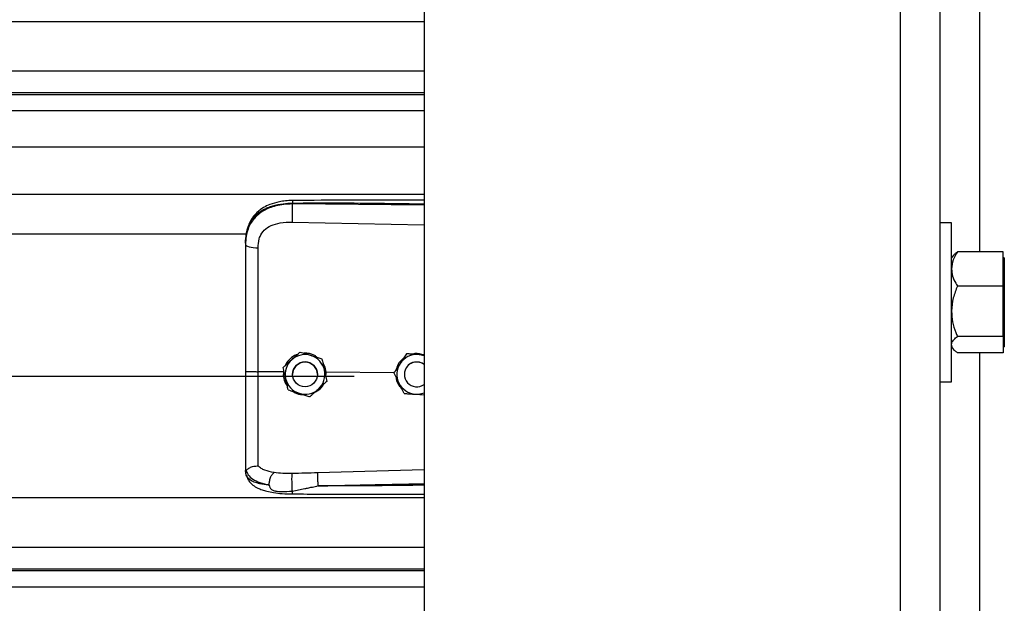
# Model space of a CAD drawing. Header units: inches. Extents: x 170 to 284, y 215 to 248.
# Tile 709 of 1056: x 231.021 to 231.446, y 221.51 to 221.761. Entities that reach past the tile are written whole.
import ezdxf

# ---------------------------------------------------------------- set-up
doc = ezdxf.new("R2010")
doc.units = ezdxf.units.IN
doc.header["$LTSCALE"] = 0.25
doc.header["$MEASUREMENT"] = 0
doc.layers.add('RH FRONT OF HOOD', color=7, linetype='Continuous')

msp = doc.modelspace()

# ---------------------------------------------------------------- linework, layer by layer
at = {"layer": 'RH FRONT OF HOOD'}
for p, q in [((231.401380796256, 224.3701573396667), (231.401380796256, 220.1328032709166)), ((231.418501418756, 224.3701573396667), (231.418501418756, 220.1328032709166)), ((231.1959333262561, 224.3332527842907), (231.195933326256, 220.1328032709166)), ((231.435622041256, 221.7893300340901), (231.435622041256, 221.6612049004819)), ((227.163613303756, 221.760648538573), (231.195933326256, 221.760648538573)), ((227.163613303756, 221.7392695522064), (231.195933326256, 221.7392695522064)), ((231.195933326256, 221.7297842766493), (227.163613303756, 221.7297842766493)), ((227.163613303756, 221.7291449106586), (231.195933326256, 221.7291449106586)), ((227.163613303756, 221.7221267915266), (231.195933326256, 221.7221267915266)), ((227.163613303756, 221.7064427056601), (231.195933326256, 221.7064427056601)), ((227.163613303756, 221.6860547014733), (231.195933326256, 221.6860547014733)), ((231.1390860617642, 221.6818430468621), (231.1390860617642, 221.6822544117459)), ((231.195933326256, 221.6813063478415), (231.1390860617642, 221.6818430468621)), ((231.1389900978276, 221.6740542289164), (231.195933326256, 221.6728446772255)), ((231.423569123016, 221.6736592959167), (231.418501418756, 221.6736592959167)), ((231.423569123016, 221.6394180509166), (231.423569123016, 221.6736592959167)), ((227.2401614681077, 221.6689790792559), (231.119382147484, 221.6689790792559)), ((231.118890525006, 221.6649198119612), (231.118890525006, 221.66443149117)), ((231.4244645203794, 221.6597176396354), (231.423569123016, 221.6586787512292)), ((231.445791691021, 221.6612049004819), (231.426137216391, 221.6612049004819)), ((231.445791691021, 221.6538233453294), (231.445791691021, 221.6612049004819)), ((231.446339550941, 221.6586787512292), (231.445791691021, 221.6586787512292)), ((231.446339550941, 221.6586787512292), (231.446339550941, 221.6211430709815)), ((231.445791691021, 221.6464417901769), (231.445791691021, 221.6538233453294)), ((231.445791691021, 221.6464417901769), (231.426137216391, 221.6464417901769)), ((231.445791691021, 221.6355483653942), (231.445791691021, 221.6464417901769)), ((231.423569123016, 221.6051768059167), (231.423569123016, 221.6394180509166)), ((231.445791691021, 221.6246549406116), (231.445791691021, 221.6355483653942)), ((231.445791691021, 221.6246549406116), (231.426137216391, 221.6246549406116)), ((231.445791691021, 221.6246549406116), (231.445791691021, 221.6211430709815)), ((231.142461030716, 221.6179878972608), (231.142461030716, 221.6179862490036)), ((231.1884045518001, 221.6171914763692), (231.1884045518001, 221.6171931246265)), ((231.1894534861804, 221.6171252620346), (231.1884045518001, 221.6171931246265)), ((231.423569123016, 221.6201573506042), (231.4244645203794, 221.6191184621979)), ((231.445791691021, 221.6176312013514), (231.426137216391, 221.6176312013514)), ((231.435622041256, 221.6176312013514), (231.435622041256, 221.4897689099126)), ((231.445791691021, 221.6211430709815), (231.445791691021, 221.6176312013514)), ((231.445791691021, 221.6201573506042), (231.446339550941, 221.6201573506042)), ((231.446339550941, 221.6211430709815), (231.446339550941, 221.6201573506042)), ((231.1518791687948, 221.6149872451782), (231.1518791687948, 221.6149855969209)), ((231.1352617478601, 221.6093966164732), (231.1243481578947, 221.6095010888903)), ((231.1351533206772, 221.6113318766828), (231.1351533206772, 221.6113302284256)), ((231.1352617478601, 221.6093966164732), (231.1352639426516, 221.6093964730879)), ((231.1536994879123, 221.6092200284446), (231.1531514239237, 221.6091660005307)), ((231.1536023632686, 221.607102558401), (231.1536994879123, 221.6092200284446)), ((231.1536994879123, 221.6092200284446), (231.153701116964, 221.6092201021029)), ((231.1829331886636, 221.6089402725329), (231.153701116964, 221.6092201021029)), ((231.1829192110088, 221.6089685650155), (231.1829192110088, 221.6089702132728)), ((227.193781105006, 221.6075866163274), (231.165765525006, 221.6075866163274)), ((231.1392212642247, 221.6083293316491), (231.1392212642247, 221.6083285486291)), ((231.1499216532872, 221.6083285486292), (231.1499216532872, 221.6083293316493)), ((231.1539895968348, 221.6053305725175), (231.1539895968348, 221.6053289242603)), ((231.1874329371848, 221.6083293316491), (231.1874329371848, 221.6083285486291)), ((231.418501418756, 221.6051768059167), (231.423569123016, 221.6051768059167)), ((231.1922297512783, 221.5997869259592), (231.195933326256, 221.5995471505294)), ((231.118890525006, 221.5673784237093), (231.118890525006, 221.5668496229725)), ((231.1192302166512, 221.5648644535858), (231.118890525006, 221.5668496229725)), ((231.195933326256, 221.5671729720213), (231.1499976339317, 221.5658411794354)), ((227.163613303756, 221.555201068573), (231.195933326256, 221.555201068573)), ((227.163613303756, 221.5338220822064), (231.195933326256, 221.5338220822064)), ((231.195933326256, 221.5243368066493), (227.163613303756, 221.5243368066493)), ((227.163613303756, 221.5236974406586), (231.195933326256, 221.5236974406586)), ((227.163613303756, 221.5166793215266), (231.195933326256, 221.5166793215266))]:
    msp.add_line(p, q, dxfattribs=at)
at = {"layer": 'RH FRONT OF HOOD', "flags": 128}
msp.add_lwpolyline([(231.118890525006, 221.66443149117), (231.1189944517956, 221.6641357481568), (231.1193024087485, 221.6638508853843), (231.119803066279, 221.6635873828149), (231.1204780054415, 221.6633549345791), (231.121302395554, 221.6631620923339), (231.1222459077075, 221.6630159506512), (231.1232738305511, 221.6629218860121), (231.124348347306, 221.6628833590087)], dxfattribs=at)
at = {"layer": 'RH FRONT OF HOOD'}
msp.add_circle((231.1445714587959, 221.6083285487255), 0.005350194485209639, dxfattribs=at)
for centre, radius, start, end in [((231.1445714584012, 221.6083293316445), 0.008560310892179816, 132.3279357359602, 192.3279369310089), ((231.1445714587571, 221.6083293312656), 0.008560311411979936, 72.32793711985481, 132.3279357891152), ((231.144571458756, 221.6083293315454), 0.005350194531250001, 1.112057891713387e-06, 179.9999988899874), ((231.1445714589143, 221.6083293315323), 0.008560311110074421, 12.32793744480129, 72.32793758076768), ((231.192783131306, 221.6083293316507), 0.008560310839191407, 146.2935348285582, 206.2935362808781), ((231.192783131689, 221.6083293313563), 0.008560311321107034, 86.29353550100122, 146.2935346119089), ((231.1927831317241, 221.6083293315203), 0.005350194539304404, 53.92810144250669, 179.9999986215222), ((231.1927831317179, 221.6083285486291), 0.005350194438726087, 53.92810057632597, 306.0718994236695), ((231.1927831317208, 221.6083293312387), 0.008560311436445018, 68.40767565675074, 86.29353576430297), ((231.1445714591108, 221.6083293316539), 0.008560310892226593, 312.3279357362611, 12.32793693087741), ((231.1445714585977, 221.6083293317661), 0.008560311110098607, 192.3279374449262, 252.3279375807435), ((231.1927831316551, 221.6083293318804), 0.008560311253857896, 206.2935366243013, 266.2935360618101), ((231.1445714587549, 221.6083293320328), 0.008560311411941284, 252.3279371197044, 312.3279357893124), ((231.1927831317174, 221.6083293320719), 0.008560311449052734, 266.2935357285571, 291.5923243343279)]:
    msp.add_arc(centre, radius, start, end, dxfattribs=at)
for points, knots in [([(231.118890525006, 221.6649198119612), (231.118953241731, 221.6662762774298), (231.1190716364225, 221.6688369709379), (231.1200411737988, 221.6723279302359), (231.1213304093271, 221.674739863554), (231.1226942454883, 221.6764425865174), (231.1237772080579, 221.6774859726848), (231.1248361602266, 221.6783144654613), (231.1258256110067, 221.6789744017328), (231.1270599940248, 221.6796694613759), (231.1286540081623, 221.6803951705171), (231.1313177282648, 221.6813031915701), (231.1348528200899, 221.6820631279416), (231.1377593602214, 221.6821944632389), (231.1390860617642, 221.6822544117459)], [0, 0, 0, 0, 0.1307156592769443, 0.2467609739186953, 0.3577928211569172, 0.4170971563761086, 0.479148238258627, 0.5177152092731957, 0.5590896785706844, 0.6032945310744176, 0.6633484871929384, 0.7353692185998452, 0.8792082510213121, 1, 1, 1, 1]), ([(231.1390860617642, 221.6818430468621), (231.1378701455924, 221.6818097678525), (231.135438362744, 221.6817432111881), (231.1320975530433, 221.6811213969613), (231.1291397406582, 221.6801791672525), (231.1265971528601, 221.67896149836), (231.1243656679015, 221.6774160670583), (231.1224940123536, 221.6755748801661), (231.121013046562, 221.6734445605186), (231.1198374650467, 221.6708753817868), (231.1190446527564, 221.667823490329), (231.1189419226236, 221.665562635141), (231.118890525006, 221.66443149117)], [0, 0, 0, 0, 0.1111703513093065, 0.2223361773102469, 0.3162781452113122, 0.4102081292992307, 0.5024030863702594, 0.5945790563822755, 0.6845432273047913, 0.7745043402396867, 0.8871807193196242, 1, 1, 1, 1]), ([(231.1391046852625, 221.683346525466), (231.1381060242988, 221.6833079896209), (231.1362142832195, 221.6832349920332), (231.1329052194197, 221.6827066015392), (231.1296777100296, 221.6818126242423), (231.126930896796, 221.6805083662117), (231.1249450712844, 221.6791857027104), (231.123303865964, 221.6777402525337), (231.1219887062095, 221.6761520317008), (231.1209135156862, 221.6743993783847), (231.1200562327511, 221.672489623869), (231.1193113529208, 221.669970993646), (231.1190959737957, 221.6680333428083), (231.1189769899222, 221.6669629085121)], [0, 0, 0, 0, 0.09774743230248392, 0.185160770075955, 0.3306121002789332, 0.4364670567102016, 0.5083182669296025, 0.5850061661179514, 0.6719760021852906, 0.7307948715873, 0.8036787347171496, 0.8915444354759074, 1, 1, 1, 1]), ([(231.1390860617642, 221.6818430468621), (231.1390643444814, 221.6812671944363), (231.1390192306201, 221.6800709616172), (231.1389782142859, 221.6778458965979), (231.1389649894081, 221.6756685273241), (231.1389819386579, 221.674578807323), (231.1389900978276, 221.6740542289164)], [0, 0, 0, 0, 0.2406941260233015, 0.4999999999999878, 0.7593058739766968, 1, 1, 1, 1]), ([(231.139104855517, 221.683330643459), (231.1391036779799, 221.6833346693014), (231.139099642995, 221.6833484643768), (231.1390944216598, 221.6832335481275), (231.1390878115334, 221.6829407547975), (231.1390867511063, 221.6825248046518), (231.1390860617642, 221.6822544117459)], [0, 0, 0, 0, 0.09787641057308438, 0.3353863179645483, 0.5679606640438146, 1, 1, 1, 1]), ([(231.1390860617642, 221.6822544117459), (231.1453919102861, 221.6822937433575), (231.1586309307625, 221.6823763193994), (231.1775805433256, 221.6821951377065), (231.1902210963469, 221.6819741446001), (231.195933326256, 221.6818742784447)], [0, 0, 0, 0, 0.3326703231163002, 0.698435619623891, 0.9999999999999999, 0.9999999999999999, 0.9999999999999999, 0.9999999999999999]), ([(231.195933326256, 221.6834294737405), (231.1930341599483, 221.6834442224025), (231.1824062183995, 221.6834982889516), (231.1634627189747, 221.6835349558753), (231.1474194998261, 221.6834108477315), (231.1391046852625, 221.683346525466)], [0, 0, 0, 0, 0.1530455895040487, 0.5610439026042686, 0.9999999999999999, 0.9999999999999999, 0.9999999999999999, 0.9999999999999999]), ([(231.1247739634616, 221.6668166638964), (231.1247739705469, 221.666816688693), (231.1248765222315, 221.6671755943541), (231.1253717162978, 221.6685817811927), (231.1269077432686, 221.67078446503), (231.1299747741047, 221.6726877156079), (231.1340909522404, 221.6738993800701), (231.1372437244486, 221.6739990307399), (231.1389900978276, 221.6740542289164)], [0, 0, 0, 0, 4.497367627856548e-06, 0.06509473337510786, 0.261670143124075, 0.475310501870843, 0.7093656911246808, 1, 1, 1, 1]), ([(231.118890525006, 221.66443149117), (231.118890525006, 221.6608013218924), (231.118890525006, 221.6535304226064), (231.118890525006, 221.6424496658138), (231.118890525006, 221.6312670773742), (231.118890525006, 221.6202984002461), (231.118890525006, 221.6130505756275), (231.118890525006, 221.6095707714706)], [0, 0, 0, 0, 0.2027568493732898, 0.4061035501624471, 0.6088604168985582, 0.8122072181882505, 1, 1, 1, 1]), ([(231.124348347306, 221.6628833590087), (231.1244183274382, 221.6642079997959), (231.1244883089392, 221.6655326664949), (231.1247739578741, 221.6668166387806), (231.1247739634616, 221.6668166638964)], [0, 0, 0, 0, 0.9999804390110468, 0.9999999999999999, 0.9999999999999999, 0.9999999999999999, 0.9999999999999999]), ([(231.1243481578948, 221.6095010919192), (231.1243481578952, 221.6095011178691), (231.1243482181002, 221.6128874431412), (231.1243483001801, 221.6199341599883), (231.12434834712, 221.630607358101), (231.1243483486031, 221.6414834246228), (231.1243483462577, 221.6522707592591), (231.1243483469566, 221.6593458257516), (231.124348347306, 221.6628833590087)], [0, 0, 0, 0, 1.439079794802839e-06, 0.1877923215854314, 0.3908439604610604, 0.59389561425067, 0.7969478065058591, 1, 1, 1, 1]), ([(231.426137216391, 221.6612049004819), (231.4254626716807, 221.6600571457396), (231.4240890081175, 221.6577198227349), (231.4235738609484, 221.6551671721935), (231.4235692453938, 221.65385805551), (231.423569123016, 221.6538233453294)], [0, 0, 0, 0, 0.4843414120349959, 0.9863277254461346, 1, 1, 1, 1]), ([(231.4245204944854, 221.6596985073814), (231.4247702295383, 221.6599952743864), (231.4252026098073, 221.6605090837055), (231.4258596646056, 221.6609982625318), (231.426137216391, 221.6612049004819)], [0, 0, 0, 0, 0.577581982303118, 1, 1, 1, 1]), ([(231.423569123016, 221.6538233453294), (231.4236668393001, 221.6527901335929), (231.4238658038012, 221.6506863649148), (231.4250176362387, 221.6482402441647), (231.4258848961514, 221.6468471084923), (231.426137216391, 221.6464417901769)], [0, 0, 0, 0, 0.4062905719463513, 0.8272664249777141, 1, 1, 1, 1]), ([(231.426137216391, 221.6464417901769), (231.4254626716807, 221.6447479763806), (231.4240890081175, 221.6412986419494), (231.4235738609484, 221.6375315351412), (231.4235692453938, 221.6355995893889), (231.423569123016, 221.6355483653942)], [0, 0, 0, 0, 0.4843414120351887, 0.9863277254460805, 1, 1, 1, 1]), ([(231.423569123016, 221.6355483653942), (231.4236668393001, 221.6340235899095), (231.4238658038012, 221.630918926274), (231.4250176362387, 221.6273090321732), (231.4258848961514, 221.6252530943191), (231.426137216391, 221.6246549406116)], [0, 0, 0, 0, 0.4062905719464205, 0.8272664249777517, 1, 1, 1, 1]), ([(231.423569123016, 221.6211430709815), (231.4235718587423, 221.6212235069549), (231.423589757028, 221.6217497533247), (231.4240114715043, 221.6227318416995), (231.4250386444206, 221.6238168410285), (231.4258656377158, 221.6244477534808), (231.426137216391, 221.6246549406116)], [0, 0, 0, 0, 0.06653229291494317, 0.4352825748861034, 0.8145508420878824, 1, 1, 1, 1]), ([(231.1388071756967, 221.6146601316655), (231.1397477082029, 221.6155167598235), (231.1410021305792, 221.6166592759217), (231.1421690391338, 221.6177219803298), (231.142461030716, 221.6179878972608)], [0, 0, 0, 0, 0.7497733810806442, 1, 1, 1, 1]), ([(231.1388071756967, 221.6146579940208), (231.1397477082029, 221.6155146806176), (231.1410021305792, 221.6166572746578), (231.1421690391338, 221.6177202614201), (231.142461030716, 221.6179862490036)], [0, 0, 0, 0, 0.7497733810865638, 0.9999999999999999, 0.9999999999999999, 0.9999999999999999, 0.9999999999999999]), ([(231.142461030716, 221.6179878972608), (231.1428587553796, 221.6178612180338), (231.1443635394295, 221.6173819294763), (231.1459805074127, 221.6168667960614), (231.1471700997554, 221.6164878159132)], [0, 0, 0, 0, 0.2643068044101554, 0.9999999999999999, 0.9999999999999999, 0.9999999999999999, 0.9999999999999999]), ([(231.142461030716, 221.6179862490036), (231.1428587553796, 221.6178594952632), (231.1443635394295, 221.617379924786), (231.1459805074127, 221.6168647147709), (231.1471700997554, 221.6164856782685)], [0, 0, 0, 0, 0.2643068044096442, 1, 1, 1, 1]), ([(231.1498315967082, 221.6156397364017), (231.1494748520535, 221.6159298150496), (231.1483112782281, 221.6168759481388), (231.1462597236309, 221.6174434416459), (231.1446901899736, 221.6174472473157), (231.1441542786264, 221.6174485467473)], [0, 0, 0, 0, 0.2255168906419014, 0.7355556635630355, 1, 1, 1, 1]), ([(231.1884045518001, 221.6171931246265), (231.1880247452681, 221.6166238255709), (231.1872561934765, 221.6154718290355), (231.1863200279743, 221.6140685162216), (231.1857840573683, 221.6132650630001), (231.1856618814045, 221.6130819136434)], [0, 0, 0, 0, 0.4299704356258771, 0.8700602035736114, 0.9999999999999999, 0.9999999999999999, 0.9999999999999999, 0.9999999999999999]), ([(231.1884045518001, 221.6171914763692), (231.1880247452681, 221.6166220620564), (231.1872561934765, 221.6154698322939), (231.1863200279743, 221.6140663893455), (231.1857840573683, 221.6132629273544), (231.1856618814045, 221.6130797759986)], [0, 0, 0, 0, 0.4299704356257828, 0.8700602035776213, 0.9999999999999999, 0.9999999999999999, 0.9999999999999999, 0.9999999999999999]), ([(231.1933365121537, 221.6168717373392), (231.192066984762, 221.6169540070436), (231.1903737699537, 221.6170637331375), (231.1887986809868, 221.6171659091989), (231.1884045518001, 221.6171914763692)], [0, 0, 0, 0, 0.7497733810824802, 1, 1, 1, 1]), ([(231.1954080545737, 221.6167396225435), (231.1947471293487, 221.6169396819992), (231.1934767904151, 221.6173242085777), (231.1919135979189, 221.6173490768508), (231.1911336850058, 221.6170869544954), (231.1909578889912, 221.6170278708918)], [0, 0, 0, 0, 0.4565421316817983, 0.8775020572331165, 0.9999999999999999, 0.9999999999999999, 0.9999999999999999, 0.9999999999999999]), ([(231.426137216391, 221.6176312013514), (231.4257556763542, 221.6179285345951), (231.4248529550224, 221.618632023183), (231.423812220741, 221.6198043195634), (231.4236508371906, 221.6206930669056), (231.423569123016, 221.6211430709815)], [0, 0, 0, 0, 0.2654599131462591, 0.6280764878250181, 1, 1, 1, 1]), ([(231.1351533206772, 221.6113318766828), (231.1356593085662, 221.6117927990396), (231.1366831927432, 221.6127254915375), (231.1379303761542, 221.6138615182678), (231.1386444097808, 221.6145118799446), (231.1388071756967, 221.6146601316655)], [0, 0, 0, 0, 0.4299704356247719, 0.870060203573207, 1, 1, 1, 1]), ([(231.1351533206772, 221.6113302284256), (231.1356593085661, 221.6117910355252), (231.1366831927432, 221.612723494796), (231.1379303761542, 221.6138593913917), (231.1386444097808, 221.6145097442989), (231.1388071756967, 221.6146579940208)], [0, 0, 0, 0, 0.4299704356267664, 0.8700602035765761, 1, 1, 1, 1]), ([(231.1411817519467, 221.6168228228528), (231.1410465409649, 221.6167926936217), (231.1398947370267, 221.6165360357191), (231.1381374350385, 221.6150772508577), (231.136518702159, 221.6134676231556), (231.1361908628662, 221.6123592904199), (231.1361575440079, 221.6122466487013)], [0, 0, 0, 0, 0.05931474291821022, 0.5052766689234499, 0.9497204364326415, 1, 1, 1, 1]), ([(231.1471700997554, 221.6164878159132), (231.1473564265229, 221.6164284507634), (231.1488137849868, 221.61596412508), (231.1504118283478, 221.6154548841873), (231.1517362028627, 221.6150328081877), (231.1518791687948, 221.6149872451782)], [0, 0, 0, 0, 0.1156468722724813, 0.9045342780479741, 0.9999999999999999, 0.9999999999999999, 0.9999999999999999, 0.9999999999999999]), ([(231.1471700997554, 221.6164856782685), (231.1473564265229, 221.6164263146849), (231.1488137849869, 221.6159620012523), (231.1504118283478, 221.6154529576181), (231.1517362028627, 221.615031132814), (231.1518791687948, 221.6149855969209)], [0, 0, 0, 0, 0.1156468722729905, 0.9045342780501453, 1, 1, 1, 1]), ([(231.1518791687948, 221.6149872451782), (231.1520252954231, 221.6143186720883), (231.1523209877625, 221.612965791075), (231.1526811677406, 221.6113177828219), (231.1528873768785, 221.610374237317), (231.1529343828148, 221.6101591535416)], [0, 0, 0, 0, 0.4299704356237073, 0.870060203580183, 1, 1, 1, 1]), ([(231.1518791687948, 221.6149855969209), (231.1520252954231, 221.6143169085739), (231.1523209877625, 221.6129637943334), (231.1526811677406, 221.6113156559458), (231.1528873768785, 221.6103721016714), (231.1529343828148, 221.6101570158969)], [0, 0, 0, 0, 0.4299704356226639, 0.8700602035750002, 0.9999999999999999, 0.9999999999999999, 0.9999999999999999, 0.9999999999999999]), ([(231.153701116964, 221.6092201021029), (231.1537011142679, 221.6092201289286), (231.1536030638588, 221.6101957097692), (231.1533430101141, 221.6115879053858), (231.1525385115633, 221.6126773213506), (231.1523190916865, 221.6129744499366)], [0, 0, 0, 0, 1.999769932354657e-05, 0.7272642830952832, 0.9999999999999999, 0.9999999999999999, 0.9999999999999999, 0.9999999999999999]), ([(231.1856618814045, 221.6130819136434), (231.1849558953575, 221.6120235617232), (231.1840142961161, 221.610611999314), (231.1831383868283, 221.6092988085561), (231.1829192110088, 221.6089702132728)], [0, 0, 0, 0, 0.7497733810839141, 1, 1, 1, 1]), ([(231.1856618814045, 221.6130797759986), (231.1849558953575, 221.6120214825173), (231.184014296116, 221.6106099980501), (231.1831383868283, 221.6092970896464), (231.1829192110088, 221.6089685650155)], [0, 0, 0, 0, 0.7497733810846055, 1, 1, 1, 1]), ([(231.1870625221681, 221.6151814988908), (231.1867429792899, 221.6149635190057), (231.1855895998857, 221.6141767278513), (231.1844962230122, 221.6125760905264), (231.1841983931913, 221.6111713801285), (231.1841102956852, 221.6107558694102)], [0, 0, 0, 0, 0.2125142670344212, 0.7670631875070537, 1, 1, 1, 1]), ([(231.195933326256, 221.6167035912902), (231.1952903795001, 221.6167452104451), (231.1944315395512, 221.6168008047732), (231.1935564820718, 221.6168574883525), (231.1933365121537, 221.6168717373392)], [0, 0, 0, 0, 0.7486223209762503, 1, 1, 1, 1]), ([(231.118890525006, 221.6095707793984), (231.118890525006, 221.6065334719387), (231.118890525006, 221.6003580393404), (231.118890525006, 221.5915710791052), (231.118890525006, 221.5834044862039), (231.118890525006, 221.5768244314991), (231.118890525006, 221.5714397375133), (231.118890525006, 221.5687392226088), (231.118890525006, 221.5673784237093)], [0, 0, 0, 0, 0.1870908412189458, 0.3803918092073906, 0.5558755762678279, 0.7364481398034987, 0.8671952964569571, 1, 1, 1, 1]), ([(231.1243483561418, 221.5688105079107), (231.1243483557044, 221.5690732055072), (231.1243483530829, 221.5706476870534), (231.1243483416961, 221.5740790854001), (231.1243482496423, 221.579680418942), (231.124347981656, 221.5861202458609), (231.1243476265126, 221.5933462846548), (231.1243473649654, 221.6012211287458), (231.1243474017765, 221.6067491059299), (231.1243474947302, 221.6095010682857), (231.1243474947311, 221.6095010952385)], [0, 0, 0, 0, 0.03155846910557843, 0.1891461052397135, 0.3467338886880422, 0.5043277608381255, 0.6619226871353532, 0.8309600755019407, 0.9999983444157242, 1, 1, 1, 1]), ([(231.1362085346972, 221.6065016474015), (231.1359369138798, 221.6077445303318), (231.1355746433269, 221.6094022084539), (231.1352376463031, 221.6109443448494), (231.1351533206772, 221.6113302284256)], [0, 0, 0, 0, 0.7497733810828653, 1, 1, 1, 1]), ([(231.1352639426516, 221.6093964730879), (231.1352301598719, 221.608942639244), (231.1351234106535, 221.6075085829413), (231.1355400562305, 221.6053460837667), (231.1364915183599, 221.6039896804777), (231.1368779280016, 221.6034388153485)], [0, 0, 0, 0, 0.2156616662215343, 0.6814629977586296, 1, 1, 1, 1]), ([(231.1529343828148, 221.6101591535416), (231.1532060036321, 221.6089162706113), (231.1535682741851, 221.6072585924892), (231.1539052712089, 221.6057164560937), (231.1539895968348, 221.6053305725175)], [0, 0, 0, 0, 0.7497733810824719, 1, 1, 1, 1]), ([(231.1529343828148, 221.6101570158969), (231.1532060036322, 221.6089141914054), (231.1535682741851, 221.6072565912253), (231.1539052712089, 221.605714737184), (231.1539895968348, 221.6053289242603)], [0, 0, 0, 0, 0.749773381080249, 1, 1, 1, 1]), ([(231.1851085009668, 221.6045373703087), (231.185021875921, 221.6047126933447), (231.1843443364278, 221.6060839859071), (231.1836013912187, 221.6075877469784), (231.1829856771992, 221.6088340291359), (231.1829192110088, 221.6089685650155)], [0, 0, 0, 0, 0.1156468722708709, 0.9045342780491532, 0.9999999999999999, 0.9999999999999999, 0.9999999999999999, 0.9999999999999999]), ([(231.1372637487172, 221.601673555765), (231.1371176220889, 221.6023421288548), (231.1368219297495, 221.6036950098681), (231.1364617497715, 221.6053430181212), (231.1362555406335, 221.6062865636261), (231.1362085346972, 221.6065016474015)], [0, 0, 0, 0, 0.4299704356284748, 0.8700602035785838, 0.9999999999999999, 0.9999999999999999, 0.9999999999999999, 0.9999999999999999]), ([(231.1539895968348, 221.6053289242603), (231.1534836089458, 221.6048680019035), (231.1524597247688, 221.6039353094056), (231.1512125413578, 221.6027992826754), (231.1504985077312, 221.6021489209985), (231.1503357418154, 221.6020006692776)], [0, 0, 0, 0, 0.4299704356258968, 0.8700602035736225, 1, 1, 1, 1]), ([(231.1838551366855, 221.607074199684), (231.1839036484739, 221.6066122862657), (231.1840502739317, 221.6052161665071), (231.1848959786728, 221.6036196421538), (231.185830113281, 221.6028111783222), (231.1860595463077, 221.6026126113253)], [0, 0, 0, 0, 0.2716700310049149, 0.821114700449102, 1, 1, 1, 1]), ([(231.1872977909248, 221.6001066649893), (231.1871128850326, 221.6004808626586), (231.1864132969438, 221.6018966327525), (231.1856615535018, 221.6034180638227), (231.1851085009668, 221.6045373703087)], [0, 0, 0, 0, 0.264306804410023, 0.9999999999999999, 0.9999999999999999, 0.9999999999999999, 0.9999999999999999]), ([(231.1372637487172, 221.601673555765), (231.1376614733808, 221.6015468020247), (231.1391662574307, 221.6010672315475), (231.1407832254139, 221.6005520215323), (231.1419728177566, 221.6001729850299)], [0, 0, 0, 0, 0.2643068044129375, 1, 1, 1, 1]), ([(231.1394223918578, 221.6009856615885), (231.1395017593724, 221.6009189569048), (231.1403748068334, 221.6001852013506), (231.1419449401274, 221.5997060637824), (231.1433794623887, 221.5996216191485), (231.1437770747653, 221.5995982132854)], [0, 0, 0, 0, 0.06740964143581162, 0.7415101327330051, 0.9999999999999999, 0.9999999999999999, 0.9999999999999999, 0.9999999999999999]), ([(231.1503357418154, 221.6020006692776), (231.149395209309, 221.6011440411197), (231.1481407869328, 221.6000015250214), (231.1469738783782, 221.5989388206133), (231.146681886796, 221.5986729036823)], [0, 0, 0, 0, 0.749773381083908, 0.9999999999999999, 0.9999999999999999, 0.9999999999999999, 0.9999999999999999]), ([(231.1489787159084, 221.6007647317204), (231.1494874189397, 221.6010268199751), (231.150893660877, 221.6017513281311), (231.1521341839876, 221.602982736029), (231.1525134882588, 221.6039624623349), (231.1525265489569, 221.6039961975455)], [0, 0, 0, 0, 0.3536960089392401, 0.9777456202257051, 1, 1, 1, 1]), ([(231.1419728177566, 221.6001729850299), (231.1421591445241, 221.6001136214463), (231.143616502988, 221.5996493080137), (231.145214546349, 221.5991402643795), (231.1465389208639, 221.5987184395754), (231.146681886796, 221.5986729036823)], [0, 0, 0, 0, 0.1156468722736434, 0.9045342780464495, 1, 1, 1, 1]), ([(231.1872977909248, 221.6001066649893), (231.187980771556, 221.6000623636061), (231.1893628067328, 221.5999727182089), (231.1910462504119, 221.5998635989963), (231.192010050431, 221.5998011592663), (231.1922297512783, 221.5997869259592)], [0, 0, 0, 0, 0.429970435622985, 0.8700602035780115, 0.9999999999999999, 0.9999999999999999, 0.9999999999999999, 0.9999999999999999]), ([(231.118890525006, 221.5673784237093), (231.1188905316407, 221.5673771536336), (231.118890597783, 221.5673644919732), (231.1188977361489, 221.567260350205), (231.1189961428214, 221.5671819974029), (231.1190838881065, 221.5671121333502)], [0, 0, 0, 0, 0.01193493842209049, 0.1189819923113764, 1, 1, 1, 1]), ([(231.1190833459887, 221.5671279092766), (231.1193589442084, 221.5664059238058), (231.1199250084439, 221.5649230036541), (231.121977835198, 221.5630897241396), (231.1249660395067, 221.5615316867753), (231.1276931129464, 221.560908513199), (231.1290929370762, 221.5605886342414)], [0, 0, 0, 0, 0.2305257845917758, 0.473487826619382, 0.7297379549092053, 0.9999999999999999, 0.9999999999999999, 0.9999999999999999, 0.9999999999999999]), ([(231.1190875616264, 221.5671280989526), (231.1191366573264, 221.5671195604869), (231.1192374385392, 221.5671020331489), (231.1195291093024, 221.5672882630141), (231.1199945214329, 221.5676191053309), (231.1208707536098, 221.5681991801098), (231.1223499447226, 221.5688173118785), (231.1236907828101, 221.5688134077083), (231.124348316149, 221.568811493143)], [0, 0, 0, 0, 0.1136768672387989, 0.2333502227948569, 0.3620694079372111, 0.5019163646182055, 0.7557448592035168, 0.9999999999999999, 0.9999999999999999, 0.9999999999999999, 0.9999999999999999]), ([(231.1311825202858, 221.5659864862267), (231.1298089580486, 221.5662743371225), (231.1277245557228, 221.5667111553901), (231.1255487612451, 221.5677518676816), (231.1247497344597, 221.5684571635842), (231.1243483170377, 221.5688114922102)], [0, 0, 0, 0, 0.4901989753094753, 0.7438846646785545, 1, 1, 1, 1]), ([(231.1290918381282, 221.5605868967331), (231.1285455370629, 221.5606439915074), (231.1272405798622, 221.5607803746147), (231.1258418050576, 221.5610084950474), (231.1248868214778, 221.5612023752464), (231.1236534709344, 221.5614802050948), (231.1219671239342, 221.5620464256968), (231.1201473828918, 221.5631719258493), (231.1195418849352, 221.5642893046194), (231.1192302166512, 221.5648644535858)], [0, 0, 0, 0, 0.1091879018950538, 0.2608187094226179, 0.3077983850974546, 0.3355235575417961, 0.5627886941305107, 0.7749539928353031, 1, 1, 1, 1]), ([(231.1192471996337, 221.5648184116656), (231.1194361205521, 221.5642315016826), (231.1197908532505, 221.5631294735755), (231.1208039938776, 221.561710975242), (231.1219330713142, 221.5606350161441), (231.123080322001, 221.5598381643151), (231.1241275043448, 221.5592817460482), (231.1250704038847, 221.5588695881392), (231.1263158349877, 221.5584032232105), (231.1282607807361, 221.5578427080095), (231.1311398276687, 221.5572811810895), (231.13487347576, 221.5568589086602), (231.1376548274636, 221.5567914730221), (231.1391430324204, 221.5567553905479)], [0, 0, 0, 0, 0.09843102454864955, 0.1848217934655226, 0.2573083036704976, 0.315887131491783, 0.3722739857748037, 0.4121400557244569, 0.4615923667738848, 0.5575876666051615, 0.6828759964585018, 0.8303179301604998, 1, 1, 1, 1]), ([(231.1290929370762, 221.5605886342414), (231.1291179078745, 221.5611189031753), (231.1291697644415, 221.5622201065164), (231.1296456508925, 221.5638819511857), (231.1303497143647, 221.5652681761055), (231.130911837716, 221.5657530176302), (231.1311825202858, 221.5659864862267)], [0, 0, 0, 0, 0.2407679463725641, 0.5000000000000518, 0.7592320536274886, 1, 1, 1, 1]), ([(231.1390119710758, 221.5655790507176), (231.1376599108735, 221.5655717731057), (231.134957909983, 221.5655572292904), (231.1324512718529, 221.5658417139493), (231.1311989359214, 221.5659838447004)], [0, 0, 0, 0, 0.5003922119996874, 1, 1, 1, 1]), ([(231.1390973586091, 221.55800856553), (231.139081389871, 221.5582491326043), (231.13904770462, 221.5587565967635), (231.1390028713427, 221.5597667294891), (231.1389658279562, 221.5609541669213), (231.138943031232, 221.5622260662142), (231.138937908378, 221.5634295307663), (231.138950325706, 221.564425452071), (231.1389754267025, 221.5651647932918), (231.1390002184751, 221.5654458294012), (231.1390119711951, 221.5655790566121)], [0, 0, 0, 0, 0.1098512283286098, 0.2317256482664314, 0.3631776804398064, 0.5000000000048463, 0.636822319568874, 0.7682743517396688, 0.8901487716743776, 0.9999999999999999, 0.9999999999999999, 0.9999999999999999, 0.9999999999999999]), ([(231.1499976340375, 221.5658411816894), (231.1481664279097, 221.5657931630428), (231.1445038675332, 221.5656971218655), (231.1408426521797, 221.5656184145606), (231.1390119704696, 221.5655790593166)], [0, 0, 0, 0, 0.4999797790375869, 1, 1, 1, 1]), ([(231.1499974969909, 221.5658411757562), (231.1499900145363, 221.5656023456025), (231.1499785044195, 221.5652349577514), (231.1499797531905, 221.5643730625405), (231.1499871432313, 221.5635982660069), (231.1500015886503, 221.5627377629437), (231.1500273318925, 221.5615782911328), (231.1500550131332, 221.5607348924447), (231.1500730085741, 221.5601866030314)], [0, 0, 0, 0, 0.2394508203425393, 0.3683426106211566, 0.499969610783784, 0.6316010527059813, 0.7605056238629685, 1, 1, 1, 1]), ([(231.1290920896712, 221.5605836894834), (231.1291666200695, 221.5602133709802), (231.1292705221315, 221.559697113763), (231.1296422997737, 221.5590997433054), (231.1300629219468, 221.5586668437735), (231.1308666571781, 221.5582223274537), (231.132343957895, 221.5578607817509), (231.1351048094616, 221.5576206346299), (231.1375015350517, 221.5578535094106), (231.1390973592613, 221.5580085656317)], [0, 0, 0, 0, 0.1001269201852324, 0.1395859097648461, 0.1897135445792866, 0.2582342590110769, 0.3697357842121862, 0.580347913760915, 1, 1, 1, 1]), ([(231.1390973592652, 221.5580085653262), (231.1408767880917, 221.5583554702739), (231.1426643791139, 221.5587039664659), (231.1444823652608, 221.5590713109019), (231.1445533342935, 221.5590856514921), (231.1447884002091, 221.5591331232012), (231.1456566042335, 221.5593095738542), (231.1472969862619, 221.5596247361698), (231.1488296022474, 221.5599880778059), (231.1497286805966, 221.5601480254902), (231.1498057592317, 221.5601617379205)], [0, 0, 0, 0, 0.502275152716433, 0.5045790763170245, 0.5086566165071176, 0.5221306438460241, 0.5703313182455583, 0.7514263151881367, 0.9786895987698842, 1, 1, 1, 1]), ([(231.1391431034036, 221.5567772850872), (231.1391424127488, 221.5567703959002), (231.1391358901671, 221.556705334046), (231.13912498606, 221.556895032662), (231.1391108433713, 221.5572219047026), (231.1391021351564, 221.5576544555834), (231.1390982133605, 221.5579452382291), (231.1390973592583, 221.5580085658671)], [0, 0, 0, 0, 0.03436729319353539, 0.3245665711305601, 0.6210149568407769, 0.9174633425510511, 1, 1, 1, 1]), ([(231.1500732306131, 221.5601842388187), (231.1539732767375, 221.5602835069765), (231.1622433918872, 221.5604940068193), (231.1753553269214, 221.5607761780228), (231.1863032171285, 221.5609887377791), (231.1933193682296, 221.5611168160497), (231.1954943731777, 221.5611548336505), (231.195933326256, 221.5611625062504)], [0, 0, 0, 0, 0.2551597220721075, 0.5410705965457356, 0.8577348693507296, 0.9712884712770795, 1, 1, 1, 1]), ([(231.195933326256, 221.5605174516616), (231.1933356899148, 221.560485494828), (231.1882696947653, 221.5604231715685), (231.1807055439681, 221.560342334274), (231.1730533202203, 221.5602730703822), (231.16529531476, 221.5602214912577), (231.1575727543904, 221.5601884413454), (231.1525358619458, 221.5601856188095), (231.150073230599, 221.5601842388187)], [0, 0, 0, 0, 0.1699411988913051, 0.3314248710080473, 0.4948424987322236, 0.6705311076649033, 0.8389164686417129, 1, 1, 1, 1]), ([(231.1391430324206, 221.5567553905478), (231.1433382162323, 221.5567338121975), (231.152313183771, 221.5566876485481), (231.1666555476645, 221.5566460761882), (231.1813905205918, 221.5566219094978), (231.1913453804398, 221.5566184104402), (231.195933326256, 221.5566167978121)], [0, 0, 0, 0, 0.2216322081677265, 0.474148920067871, 0.7576483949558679, 0.9999999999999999, 0.9999999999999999, 0.9999999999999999, 0.9999999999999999])]:
    msp.add_open_spline(points, degree=3, knots=knots, dxfattribs=at)
msp.add_open_spline([(231.1188905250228, 221.6095707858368), (231.1189716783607, 221.6095618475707), (231.1191339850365, 221.6095439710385), (231.1203867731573, 221.6095212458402), (231.122184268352, 221.609505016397), (231.1236264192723, 221.6095024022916), (231.1243474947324, 221.609501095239)], degree=3, dxfattribs=at)

doc.saveas('drawing.dxf')
